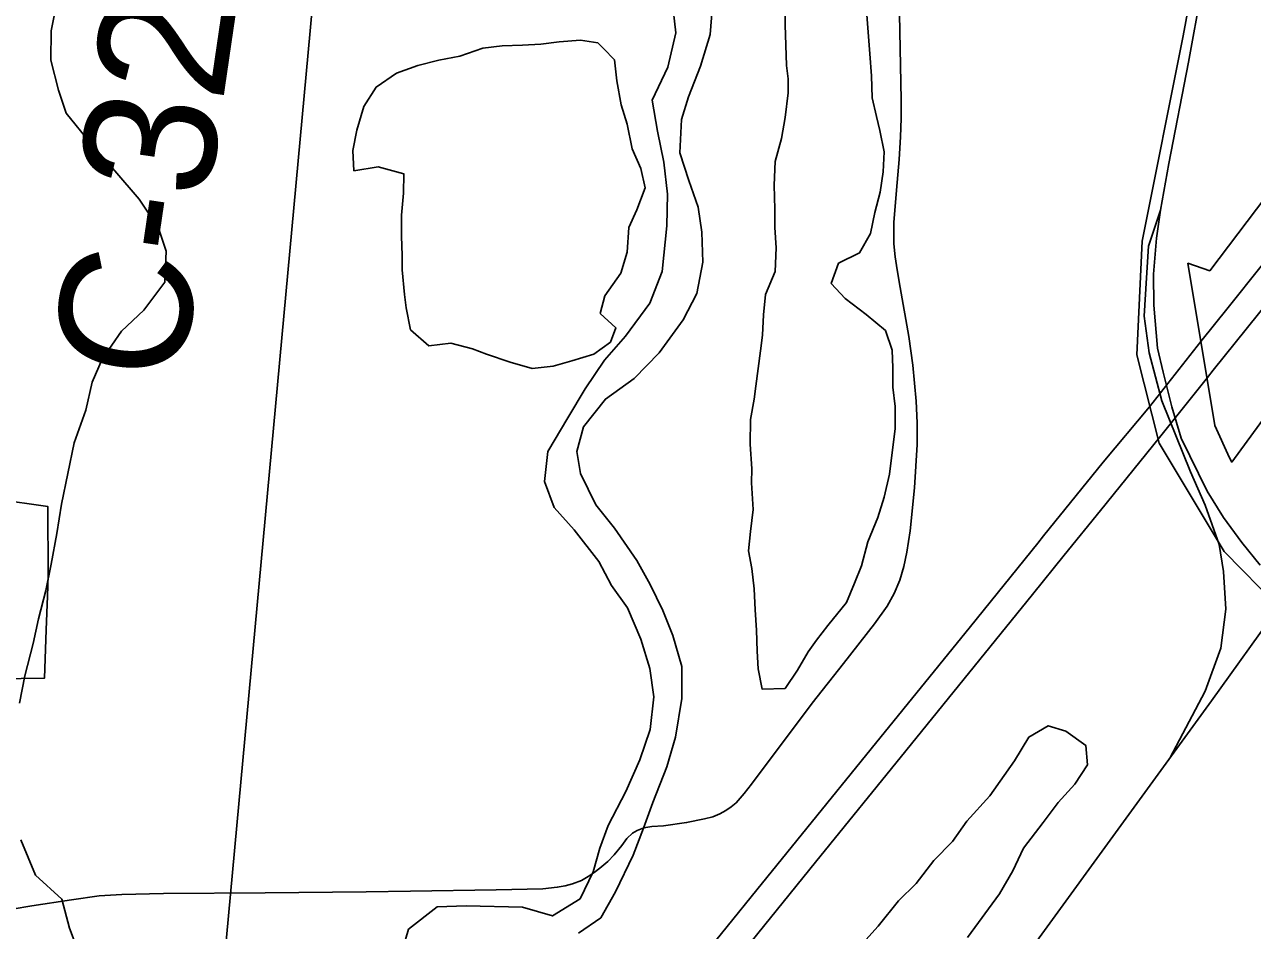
# Model space of a CAD drawing. Extents: x 0 to 34, y 0 to 22.
# Drawn here: x 7.128 to 7.657, y 18.601 to 18.991 of the extents above; entities that cross this region are included whole.
import ezdxf

# ---------------------------------------------------------------- set-up
doc = ezdxf.new("R2010")
doc.units = 0
for name, color, linetype in [('GM_X_City_Street', 7, 'Continuous'), ('GM_X_County_Road_Text', 7, 'Continuous'), ('GM_X_Major_River', 7, 'Continuous'), ('GM_X_Minor_Lake', 7, 'Continuous'), ('GM_X_Minor_River', 7, 'Continuous'), ('GM_X_Rail_Line', 7, 'Continuous'), ('GM_X_Section', 7, 'Continuous'), ('GM_X_US_Route', 7, 'Continuous'), ('SC_Shading1', 7, 'Continuous')]:
    doc.layers.add(name, color=color, linetype=linetype)

msp = doc.modelspace()

# ---------------------------------------------------------------- linework, layer by layer
at = {"layer": 'GM_X_City_Street'}
msp.add_lwpolyline([(7.11365, 18.60846), (7.13076, 18.61131), (7.14795, 18.61398), (7.15981, 18.61561), (7.16959, 18.6162), (7.18752, 18.61664), (7.23133, 18.61692), (7.27489, 18.61737), (7.29391, 18.61765), (7.33089, 18.61819), (7.35097, 18.61872), (7.35719, 18.61932), (7.3606, 18.61991), (7.36371, 18.6208), (7.36756, 18.62228), (7.37049, 18.62394), (7.3731, 18.62562), (7.37557, 18.62752), (7.37897, 18.63043), (7.38164, 18.63324), (7.38505, 18.63739), (7.38713, 18.64036), (7.38964, 18.64258), (7.39157, 18.64377), (7.39453, 18.64495), (7.39794, 18.64554), (7.40298, 18.64584), (7.41291, 18.64717), (7.42061, 18.6488), (7.42417, 18.6497), (7.42728, 18.65103), (7.4298, 18.65236), (7.43217, 18.65399), (7.43424, 18.65577), (7.43766, 18.65977), (7.4409, 18.66373), (7.467, 18.69859), (7.48048, 18.71569), (7.49393, 18.73282), (7.49928, 18.74047), (7.50232, 18.74588), (7.50476, 18.75161), (7.50655, 18.75756), (7.50784, 18.76365), (7.50921, 18.77288), (7.51109, 18.79145), (7.5122, 18.81009), (7.51233, 18.81942), (7.51187, 18.82874), (7.51044, 18.84423), (7.50873, 18.85655), (7.50493, 18.87775), (7.50359, 18.88531), (7.50272, 18.89092), (7.50228, 18.89645), (7.50226, 18.90579), (7.50359, 18.92294), (7.50448, 18.93287), (7.50508, 18.94265), (7.50537, 18.95051), (7.50537, 18.95851), (7.50463, 18.99541)], dxfattribs=at)
at = {"layer": 'GM_X_Major_River'}
for points in [[(7.4067, 19.00114), (7.40827, 18.98741), (7.40488, 18.97267), (7.39808, 18.95838), (7.40042, 18.94502), (7.40313, 18.93165), (7.4047, 18.91793), (7.40437, 18.90425), (7.40238, 18.88453), (7.39712, 18.87097), (7.38653, 18.85678), (7.37755, 18.84634), (7.36928, 18.83399), (7.36177, 18.82162), (7.35307, 18.807), (7.35162, 18.79411), (7.35591, 18.78299), (7.36441, 18.77328), (7.37509, 18.75973), (7.38053, 18.74933), (7.38751, 18.73967), (7.39326, 18.72622), (7.39713, 18.71359), (7.39873, 18.70139), (7.39726, 18.68736), (7.39277, 18.67416), (7.38675, 18.66062), (7.37919, 18.64597), (7.37553, 18.63617), (7.37263, 18.62598), (7.36704, 18.61433), (7.3551, 18.607), (7.34228, 18.61073), (7.318, 18.6113), (7.30547, 18.61084), (7.29309, 18.60124), (7.2902, 18.59143)], [(7.42411, 18.99921), (7.42305, 18.98668), (7.41893, 18.9731), (7.41368, 18.95991), (7.41079, 18.9501), (7.41006, 18.93567), (7.41395, 18.92379), (7.41785, 18.9123), (7.41949, 18.90161), (7.41994, 18.88868), (7.41733, 18.87505), (7.41137, 18.86379), (7.40116, 18.84959), (7.39026, 18.83844), (7.37791, 18.82961), (7.36851, 18.81766), (7.3656, 18.80709), (7.36727, 18.79754), (7.37378, 18.78409), (7.38188, 18.77401), (7.39142, 18.7601), (7.39724, 18.7497), (7.40266, 18.73855), (7.40696, 18.7278), (7.41081, 18.71441), (7.41087, 18.70072), (7.40819, 18.68406), (7.40446, 18.67122), (7.3984, 18.65578), (7.39434, 18.64485), (7.38988, 18.63318), (7.38229, 18.61739), (7.37595, 18.60613), (7.3663, 18.59952)]]:
    msp.add_lwpolyline(points, dxfattribs=at)
at = {"layer": 'GM_X_Minor_Lake'}
for points in [[(7.45541, 18.99992), (7.45534, 18.99081), (7.45596, 18.97334), (7.45667, 18.96764), (7.45662, 18.96156), (7.45541, 18.95094), (7.45382, 18.94184), (7.4511, 18.93199), (7.45064, 18.92175), (7.45094, 18.91149), (7.45087, 18.90352), (7.45156, 18.89478), (7.4511, 18.88454), (7.44686, 18.8747), (7.44604, 18.86597), (7.44559, 18.85724), (7.44478, 18.85042), (7.44277, 18.83525), (7.44197, 18.82956), (7.44039, 18.82084), (7.4403, 18.81021), (7.44098, 18.79957), (7.44093, 18.7935), (7.44159, 18.78211), (7.44039, 18.77262), (7.43956, 18.76428), (7.44102, 18.75667), (7.44208, 18.74794), (7.44239, 18.73882), (7.44308, 18.73008), (7.44339, 18.72097), (7.4437, 18.71338), (7.44553, 18.70463), (7.45537, 18.70494), (7.46072, 18.71287), (7.46533, 18.72081), (7.46896, 18.72571)], [(7.46896, 18.72571), (7.47374, 18.73214), (7.48176, 18.74195), (7.48523, 18.75027), (7.48831, 18.75784), (7.49104, 18.76807), (7.49529, 18.77867), (7.498, 18.78738), (7.50035, 18.79724), (7.50277, 18.81696), (7.50285, 18.82645), (7.50178, 18.83481), (7.50185, 18.84316), (7.50153, 18.85075), (7.49857, 18.85913), (7.4903, 18.86602), (7.48127, 18.87292), (7.47527, 18.87942), (7.47837, 18.88813), (7.48748, 18.89262), (7.49209, 18.90094), (7.49405, 18.91003), (7.49639, 18.91875), (7.49759, 18.92747), (7.49804, 18.9362), (7.49622, 18.94532), (7.49475, 18.95141), (7.49292, 18.95939), (7.49262, 18.96889), (7.49194, 18.97838), (7.49056, 18.9951)], [(7.37706, 18.98065), (7.3747, 18.98305), (7.36715, 18.98425), (7.35806, 18.98356), (7.35011, 18.98248), (7.34216, 18.98216), (7.33346, 18.98184), (7.32513, 18.98076), (7.31527, 18.97742), (7.30617, 18.97559), (7.29708, 18.97338), (7.28797, 18.97003), (7.27922, 18.96402), (7.27386, 18.95571), (7.27076, 18.94548), (7.26917, 18.93676), (7.26948, 18.92803)], [(7.26948, 18.92803), (7.28001, 18.92963), (7.29104, 18.92673), (7.29097, 18.91837), (7.29014, 18.90889), (7.29007, 18.89978), (7.29038, 18.89142), (7.29033, 18.88535), (7.29138, 18.87471), (7.2921, 18.86901), (7.29391, 18.85951), (7.3018, 18.85261), (7.31127, 18.85368), (7.32071, 18.85134), (7.32674, 18.84901), (7.33693, 18.84552), (7.34636, 18.84279), (7.35545, 18.84386), (7.36341, 18.84608), (7.37289, 18.84905), (7.38012, 18.85418), (7.38244, 18.86037), (7.37568, 18.86649), (7.37763, 18.87407), (7.38452, 18.88389), (7.38724, 18.89298), (7.38808, 18.90361), (7.39154, 18.91117), (7.39502, 18.92064), (7.39319, 18.929), (7.38948, 18.93739), (7.38729, 18.94803), (7.38471, 18.9564), (7.3829, 18.96667), (7.38184, 18.97579), (7.37706, 18.98065)], [(7.53397, 18.59769), (7.54773, 18.61657), (7.55348, 18.62639), (7.5581, 18.63623), (7.56651, 18.64718), (7.57301, 18.65586), (7.58026, 18.66378), (7.58562, 18.67209), (7.58493, 18.68045), (7.57628, 18.68658), (7.56873, 18.68892), (7.56037, 18.68404), (7.55423, 18.67384), (7.54352, 18.65874), (7.5336, 18.6478), (7.52748, 18.63911), (7.51947, 18.63082), (7.51183, 18.62101), (7.5042, 18.61347), (7.49542, 18.60253), (7.48626, 18.59235)]]:
    msp.add_lwpolyline(points, dxfattribs=at)
at = {"layer": 'GM_X_Minor_River'}
for points in [[(7.12544, 18.69864), (7.1278, 18.71039), (7.13132, 18.72441), (7.13367, 18.73503), (7.13679, 18.74715), (7.13915, 18.75852), (7.14153, 18.77179), (7.14352, 18.78431), (7.14902, 18.81084), (7.15405, 18.82486), (7.15679, 18.83698), (7.16103, 18.84682), (7.16945, 18.85891), (7.17898, 18.86795), (7.18815, 18.88003), (7.18864, 18.89332), (7.18531, 18.90321), (7.17709, 18.9158), (7.16659, 18.92803), (7.15609, 18.93988), (7.1456, 18.95286), (7.14227, 18.96276), (7.13897, 18.97569), (7.13907, 18.98822), (7.14182, 19.00187)], [(7.12735, 18.41089), (7.1297, 18.4215), (7.13129, 18.43174), (7.13403, 18.44311), (7.13721, 18.46244), (7.13918, 18.47305), (7.1404, 18.48329), (7.14315, 18.49656), (7.1455, 18.50755), (7.1471, 18.51854), (7.14834, 18.53106), (7.14995, 18.54396), (7.15309, 18.55798), (7.15507, 18.57011), (7.15515, 18.57998), (7.1507, 18.59178), (7.147, 18.60168), (7.14369, 18.61423), (7.13242, 18.62456), (7.12611, 18.63979)]]:
    msp.add_lwpolyline(points, dxfattribs=at)
at = {"layer": 'GM_X_Rail_Line'}
for points in [[(7.69091, 19.33091), (7.62688, 18.9861), (7.60921, 18.89763), (7.60697, 18.84865), (7.61656, 18.81071), (7.64456, 18.76391), (7.66773, 18.74038)], [(7.66011, 18.75812), (7.65212, 18.76788), (7.64431, 18.77867), (7.63716, 18.78998), (7.62608, 18.81287), (7.62197, 18.82623), (7.61826, 18.84125), (7.61586, 18.85152), (7.61421, 18.87008), (7.61404, 18.88338), (7.61541, 18.89891), (7.61706, 18.91096), (7.62071, 18.93117), (7.62913, 18.97477), (7.63473, 19.00559)], [(7.62109, 18.67499), (7.63643, 18.70385), (7.64309, 18.72235), (7.64531, 18.73912), (7.64432, 18.75539), (7.64235, 18.76698), (7.63643, 18.784), (7.63002, 18.7983), (7.61769, 18.82888), (7.61226, 18.8496), (7.61004, 18.86538), (7.61103, 18.8819), (7.61201, 18.89546), (7.61706, 18.91096)], [(7.1109, 18.28295), (7.14949, 18.29222), (7.17232, 18.29805), (7.19823, 18.3058), (7.21097, 18.31025), (7.27005, 18.33117), (7.30244, 18.34451), (7.32739, 18.35617), (7.34728, 18.36789), (7.36904, 18.38159), (7.39566, 18.40077), (7.41393, 18.41573), (7.43076, 18.431), (7.44386, 18.44344), (7.45384, 18.4536), (7.46514, 18.46568), (7.47536, 18.47728), (7.48894, 18.49416), (7.4997, 18.50811), (7.50739, 18.51887), (7.52572, 18.54381), (7.63902, 18.69965), (7.66796, 18.73984)]]:
    msp.add_lwpolyline(points, dxfattribs=at)
at = {"layer": 'GM_X_Section'}
for points in [[(6.2677, 19.26674), (7.26758, 19.17046), (7.17505, 18.16824), (6.17707, 18.26412)], [(7.26758, 19.17046), (8.27199, 19.07297), (8.18593, 18.07293), (7.17505, 18.16824)]]:
    msp.add_lwpolyline(points, close=True, dxfattribs=at)
at = {"layer": 'GM_X_US_Route'}
msp.add_line((7.63983, 18.84203), (7.67317, 18.88358), dxfattribs=at)
for points in [[(7.56425, 18.76761), (7.56677, 18.77074), (7.59234, 18.80248), (7.61237, 18.82629), (7.63454, 18.85451), (7.64626, 18.86912), (7.67472, 18.90476), (7.71617, 18.95569), (7.75003, 18.99775)], [(7.57565, 18.76243), (7.59128, 18.78169), (7.6167, 18.81311), (7.63731, 18.8389), (7.63983, 18.84203)], [(7.29101, 18.42349), (7.29923, 18.43579), (7.31539, 18.45853), (7.33802, 18.4877), (7.35301, 18.5066), (7.38627, 18.54779), (7.41763, 18.58658), (7.4432, 18.6182), (7.46474, 18.64478), (7.49245, 18.67891), (7.53528, 18.73169), (7.56425, 18.76761)], [(7.30007, 18.4152), (7.30159, 18.4177), (7.31402, 18.43525), (7.32685, 18.45321), (7.34224, 18.47373), (7.37242, 18.51141), (7.40533, 18.55219), (7.40951, 18.55738), (7.43516, 18.58894), (7.4685, 18.63017), (7.50736, 18.67812), (7.56189, 18.74547), (7.57565, 18.76243)]]:
    msp.add_lwpolyline(points, dxfattribs=at)
at = {"layer": 'SC_Shading1'}
for points in [[(7.69388, 18.86537), (7.64784, 18.80248), (7.64687, 18.80435), (7.64056, 18.81822), (7.62893, 18.88817), (7.6383, 18.8849), (7.77113, 19.0604)], [(7.09306, 18.78968), (7.13769, 18.78336), (7.13783, 18.75382), (7.13752, 18.74476), (7.13702, 18.7303), (7.1363, 18.70947), (7.11602, 18.70918)]]:
    msp.add_lwpolyline(points, dxfattribs=at)

# ---------------------------------------------------------------- texts
at = {"layer": 'GM_X_County_Road_Text'}
msp.add_text('C-327', height=0.056818, rotation=81.6772, dxfattribs=at).set_placement((7.19527, 18.83569))

doc.saveas('drawing.dxf')
